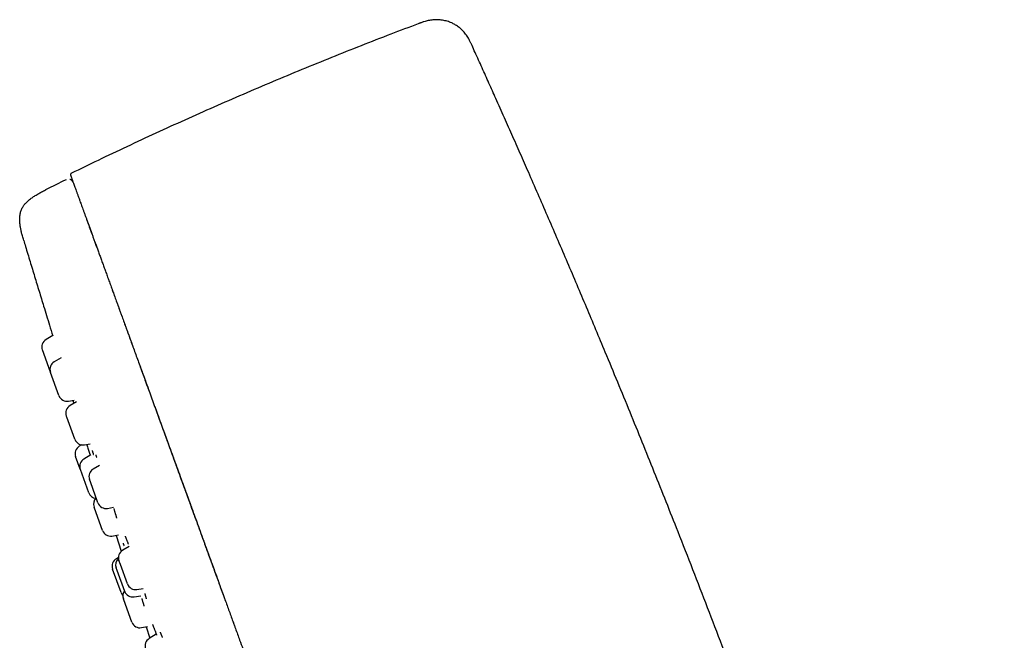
# Model space of a CAD drawing. Header units: millimetres. Extents: x 8 to 571, y 12 to 813.
# Tile 316 of 369: x 72 to 129, y 776 to 813. Entities that reach past the tile are written whole.
import ezdxf

# ---------------------------------------------------------------- set-up
doc = ezdxf.new("R2010")
doc.units = ezdxf.units.MM

msp = doc.modelspace()

# ---------------------------------------------------------------- linework, layer by layer
at = {"color": 7, "linetype": 'Continuous', "lineweight": 30}
for p, q in [((98.234, 811.264), (98.233, 811.268)), ((74.887, 803.255), (74.875, 803.28)), ((73.27, 802.819), (73.262, 802.815)), ((75.962, 800.328), (75.953, 800.325)), ((71.988, 799.865), (71.996, 799.846)), ((73.702, 794.297), (73.298, 794.064)), ((73.079, 793.457), (73.078, 793.46)), ((73.552, 792.158), (73.079, 793.457)), ((74.172, 792.993), (73.771, 792.762)), ((73.562, 792.13), (73.552, 792.158)), ((74.051, 790.785), (73.562, 792.13)), ((74.608, 790.464), (74.95, 790.524)), ((75.088, 790.429), (74.702, 790.206)), ((74.865, 790.509), (74.921, 790.332)), ((74.51, 789.525), (74.482, 789.602)), ((74.982, 788.229), (74.51, 789.525)), ((75.538, 787.908), (75.881, 787.968)), ((75.376, 787.906), (75.241, 787.825)), ((75.3, 786.476), (75.028, 787.225)), ((75.923, 787.32), (75.514, 787.076)), ((75.307, 786.458), (75.3, 786.476)), ((75.8, 785.103), (75.307, 786.458)), ((76.431, 786.704), (76.055, 786.487)), ((75.889, 785.736), (75.835, 785.883)), ((76.335, 784.51), (75.889, 785.736)), ((76.13, 784.198), (76.105, 784.266)), ((76.605, 782.893), (76.13, 784.198)), ((76.892, 784.189), (77.24, 784.25)), ((77.154, 782.57), (77.539, 782.632)), ((77.392, 782.609), (77.697, 781.676)), ((78.159, 781.958), (77.783, 781.741)), ((77.533, 781.306), (77.418, 781.241)), ((77.649, 780.9), (77.563, 781.137)), ((77.195, 780.628), (77.193, 780.634)), ((77.692, 779.261), (77.195, 780.628)), ((77.455, 780.556), (77.401, 780.706)), ((77.9, 779.333), (77.455, 780.556)), ((78.063, 779.764), (77.649, 780.9)), ((78.619, 779.443), (78.985, 779.507)), ((77.844, 778.844), (77.823, 778.901)), ((78.323, 777.528), (77.844, 778.844)), ((78.45, 779.01), (78.85, 779.075)), ((78.886, 777.208), (79.243, 777.276)), ((79.155, 777.259), (79.376, 776.598)), ((79.751, 776.822), (79.336, 776.574))]:
    msp.add_line(p, q, dxfattribs=at)
for centre, radius, start, end in [((176.592, 595.436), 231.703, 116.15064, 116.48322), ((73.548, 793.631), 0.5, 120, 200), ((74.021, 792.329), 0.5, 120, 200), ((74.521, 790.956), 0.5, 200, 280), ((74.952, 789.773), 0.5, 120, 200), ((75.451, 788.4), 0.5, 200, 280), ((75.498, 787.396), 0.5, 120.84432, 200), ((75.77, 786.647), 0.5, 120.84432, 200), ((76.305, 786.054), 0.5, 120, 200), ((76.27, 785.274), 0.5, 200, 262.99883), ((76.575, 784.437), 0.5, 133.57818, 200), ((76.805, 784.681), 0.5, 200, 280), ((77.074, 783.064), 0.5, 200, 279.15568), ((78.033, 781.308), 0.5, 120, 200), ((77.662, 780.805), 0.5, 119.27461, 200), ((77.87, 780.877), 0.5, 131.94524, 200), ((78.293, 779.072), 0.5, 144.0558, 200), ((78.37, 779.504), 0.5, 200, 279.15568), ((78.532, 779.935), 0.5, 200, 280), ((78.162, 779.432), 0.5, 200, 222.53906), ((78.793, 777.699), 0.5, 200, 280.72539), ((79.593, 776.145), 0.5, 120.84432, 200)]:
    msp.add_arc(centre, radius, start, end, dxfattribs=at)
for points, knots in [([(98.233, 811.268), (98.21, 811.318), (98.165, 811.417), (98.095, 811.561), (98.022, 811.696), (97.945, 811.822), (97.863, 811.938), (97.779, 812.044), (97.692, 812.139), (97.604, 812.225), (97.516, 812.301), (97.424, 812.373), (97.327, 812.439), (97.229, 812.499), (97.135, 812.55), (97.032, 812.599), (96.915, 812.647), (96.783, 812.692), (96.646, 812.728), (96.505, 812.756), (96.361, 812.775), (96.217, 812.784), (96.075, 812.783), (95.938, 812.773), (95.805, 812.756), (95.674, 812.731), (95.546, 812.699), (95.435, 812.667), (95.34, 812.636), (95.279, 812.615), (95.237, 812.6), (95.211, 812.59), (95.179, 812.578), (95.137, 812.563), (95.106, 812.551), (95.088, 812.545)], [0, 0, 0, 0, 0.043542, 0.085354, 0.12551, 0.16405, 0.200987, 0.236314, 0.270003, 0.302011, 0.332283, 0.360761, 0.393747, 0.423738, 0.450737, 0.47706, 0.512756, 0.549072, 0.585922, 0.623222, 0.660886, 0.698838, 0.73603, 0.771453, 0.805147, 0.840897, 0.874802, 0.90846, 0.930755, 0.952399, 0.958921, 0.96542, 0.974022, 0.98555, 1, 1, 1, 1]), ([(95.089, 812.544), (94.551, 812.341), (93.432, 811.919), (91.737, 811.259), (90.003, 810.57), (88.275, 809.866), (86.552, 809.148), (84.836, 808.417), (83.125, 807.672), (81.42, 806.913), (79.721, 806.14), (78.029, 805.354), (76.383, 804.574), (75.304, 804.049), (74.785, 803.796)], [0, 0, 0, 0, 0.0779572, 0.1623056, 0.2466661, 0.3310359, 0.4154122, 0.4997924, 0.5841737, 0.6685533, 0.7529286, 0.8372967, 0.9216549, 1, 1, 1, 1]), ([(129.394, 726.535), (129.334, 726.745), (129.153, 727.379), (128.848, 728.435), (128.48, 729.703), (128.11, 730.967), (127.737, 732.233), (127.336, 733.579), (126.907, 735.007), (126.449, 736.519), (125.984, 738.037), (125.484, 739.657), (124.948, 741.374), (124.377, 743.187), (123.8, 744.994), (123.221, 746.795), (122.637, 748.587), (121.983, 750.574), (121.256, 752.758), (120.452, 755.139), (119.637, 757.518), (118.812, 759.898), (117.977, 762.277), (117.13, 764.655), (116.274, 767.031), (115.421, 769.365), (114.574, 771.654), (113.733, 773.9), (112.885, 776.14), (112.029, 778.374), (111.165, 780.601), (110.356, 782.665), (109.602, 784.569), (108.904, 786.315), (108.199, 788.063), (107.486, 789.815), (106.765, 791.57), (106.099, 793.179), (105.488, 794.642), (104.937, 795.955), (104.384, 797.263), (103.83, 798.565), (103.275, 799.859), (102.721, 801.144), (102.167, 802.421), (101.634, 803.642), (101.12, 804.81), (100.626, 805.928), (100.128, 807.05), (99.661, 808.097), (99.225, 809.069), (98.821, 809.968), (98.49, 810.701), (98.293, 811.136), (98.233, 811.268)], [0, 0, 0, 0, 0.007256, 0.021905, 0.036495, 0.051065, 0.065654, 0.0803, 0.097676, 0.115168, 0.132749, 0.150392, 0.171437, 0.192486, 0.213492, 0.234418, 0.255272, 0.276072, 0.303879, 0.331673, 0.359499, 0.387373, 0.415286, 0.443226, 0.47118, 0.499137, 0.525696, 0.552237, 0.578748, 0.60522, 0.631648, 0.658059, 0.678826, 0.699627, 0.720481, 0.741408, 0.762415, 0.783464, 0.799251, 0.815016, 0.830741, 0.846406, 0.861991, 0.877477, 0.892871, 0.908213, 0.921707, 0.935225, 0.9488, 0.96246, 0.973274, 0.984173, 0.995175, 1, 1, 1, 1]), ([(74.785, 803.797), (74.779, 803.794), (74.768, 803.789), (74.753, 803.777), (74.74, 803.762), (74.731, 803.744), (74.726, 803.724), (74.726, 803.704), (74.73, 803.686), (74.734, 803.674), (74.736, 803.669)], [0, 0, 0, 0, 0.118439, 0.241072, 0.369511, 0.501889, 0.63366, 0.760703, 0.882048, 1, 1, 1, 1]), ([(74.735, 803.671), (74.735, 803.671), (74.735, 803.673), (74.737, 803.666), (74.743, 803.65), (74.753, 803.621), (74.768, 803.581), (74.787, 803.529), (74.81, 803.466), (74.837, 803.393), (74.868, 803.307), (74.903, 803.21), (74.943, 803.1), (74.988, 802.978), (75.037, 802.843), (75.09, 802.695), (75.149, 802.536), (75.211, 802.363), (75.271, 802.2), (75.326, 802.049), (75.374, 801.915), (75.427, 801.772), (75.483, 801.618), (75.543, 801.453), (75.606, 801.279), (75.672, 801.098), (75.74, 800.91), (75.813, 800.71), (75.89, 800.498), (75.967, 800.286), (76.044, 800.076), (76.119, 799.869), (76.197, 799.654), (76.28, 799.428), (76.365, 799.193), (76.453, 798.952), (76.542, 798.706), (76.634, 798.455), (76.728, 798.196), (76.826, 797.927), (76.926, 797.652), (77.028, 797.373), (77.131, 797.088), (77.238, 796.795), (77.348, 796.493), (77.461, 796.183), (77.574, 795.87), (77.689, 795.556), (77.804, 795.241), (77.921, 794.918), (78.041, 794.588), (78.164, 794.251), (78.289, 793.906), (78.417, 793.555), (78.548, 793.196), (78.681, 792.831), (78.815, 792.462), (78.951, 792.089), (79.088, 791.713), (79.227, 791.33), (79.374, 790.925), (79.531, 790.496), (79.696, 790.043), (79.863, 789.583), (80.032, 789.117), (80.204, 788.646), (80.378, 788.169), (80.553, 787.687), (80.733, 787.192), (80.918, 786.685), (81.107, 786.164), (81.298, 785.64), (81.491, 785.111), (81.684, 784.578), (81.886, 784.026), (82.094, 783.453), (82.31, 782.861), (82.527, 782.265), (82.745, 781.665), (82.964, 781.064), (83.184, 780.459), (83.412, 779.832), (83.648, 779.183), (83.893, 778.511), (84.138, 777.837), (84.384, 777.161), (84.671, 776.374), (84.998, 775.475), (85.365, 774.465), (85.734, 773.453), (86.103, 772.439), (86.472, 771.423), (86.853, 770.377), (87.246, 769.299), (87.649, 768.19), (88.053, 767.08), (88.458, 765.969), (88.86, 764.864), (89.26, 763.764), (89.658, 762.671), (90.056, 761.577), (90.457, 760.475), (90.861, 759.366), (91.267, 758.249), (91.674, 757.133), (92.08, 756.016), (92.487, 754.9), (92.893, 753.784), (93.299, 752.668), (93.704, 751.554), (94.11, 750.44), (94.515, 749.327), (94.92, 748.215), (95.324, 747.104), (95.728, 745.994), (96.089, 745.001), (96.408, 744.125), (96.685, 743.365), (96.961, 742.606), (97.237, 741.848), (97.513, 741.091), (97.788, 740.335), (98.063, 739.579), (98.33, 738.845), (98.59, 738.131), (98.842, 737.437), (99.094, 736.747), (99.344, 736.059), (99.593, 735.374), (99.841, 734.693), (100.07, 734.065), (100.28, 733.488), (100.471, 732.962), (100.661, 732.44), (100.85, 731.921), (101.038, 731.405), (101.224, 730.893), (101.409, 730.385), (101.592, 729.882), (101.773, 729.384), (101.953, 728.891), (102.13, 728.404), (102.305, 727.922), (102.479, 727.447), (102.645, 726.99), (102.804, 726.552), (102.957, 726.133), (103.107, 725.72), (103.256, 725.312), (103.402, 724.911), (103.549, 724.505), (103.699, 724.094), (103.849, 723.681), (103.997, 723.276), (104.141, 722.88), (104.28, 722.496), (104.416, 722.124), (104.548, 721.762), (104.676, 721.41), (104.801, 721.065), (104.925, 720.727), (105.045, 720.396), (105.162, 720.075), (105.275, 719.763), (105.385, 719.462), (105.491, 719.17), (105.594, 718.888), (105.693, 718.616), (105.788, 718.354), (105.88, 718.101), (105.968, 717.859), (106.053, 717.627), (106.134, 717.404), (106.214, 717.183), (106.294, 716.965), (106.372, 716.75), (106.446, 716.547), (106.517, 716.353), (106.561, 716.231), (106.583, 716.171)], [0, 0, 0, 0, 0.000001, 0.008782, 0.017563, 0.026344, 0.035124, 0.043904, 0.052527, 0.06115, 0.069774, 0.078397, 0.087199, 0.096001, 0.104803, 0.113602, 0.122401, 0.1312, 0.139999, 0.145748, 0.151497, 0.157247, 0.162997, 0.168746, 0.174495, 0.179915, 0.185335, 0.190756, 0.196177, 0.201598, 0.206115, 0.210633, 0.21515, 0.219668, 0.224187, 0.228705, 0.232964, 0.237223, 0.241481, 0.245739, 0.249997, 0.254094, 0.258192, 0.26229, 0.266388, 0.270486, 0.274584, 0.278449, 0.282313, 0.286177, 0.290041, 0.293905, 0.29777, 0.301635, 0.305498, 0.309361, 0.313223, 0.317016, 0.320809, 0.324602, 0.328396, 0.332708, 0.33702, 0.341332, 0.345645, 0.349959, 0.354272, 0.358586, 0.3629, 0.367418, 0.371935, 0.376451, 0.380967, 0.385483, 0.389999, 0.394926, 0.399854, 0.404783, 0.409711, 0.414639, 0.419567, 0.424494, 0.429915, 0.435336, 0.440757, 0.446178, 0.451599, 0.459666, 0.467731, 0.475797, 0.483864, 0.491931, 0.499998, 0.508779, 0.51756, 0.52634, 0.535121, 0.543901, 0.552525, 0.56115, 0.569774, 0.578398, 0.587198, 0.595998, 0.604798, 0.613598, 0.622399, 0.631199, 0.639999, 0.648799, 0.657598, 0.666397, 0.675197, 0.683999, 0.692801, 0.701601, 0.70765, 0.713699, 0.719749, 0.725799, 0.731849, 0.737897, 0.743944, 0.749992, 0.755593, 0.761195, 0.766798, 0.7724, 0.778001, 0.783601, 0.7892, 0.793598, 0.797997, 0.802395, 0.806794, 0.811194, 0.815596, 0.82, 0.824402, 0.828802, 0.833202, 0.837601, 0.841999, 0.846398, 0.850797, 0.854831, 0.858865, 0.862898, 0.866932, 0.870965, 0.874998, 0.879388, 0.883779, 0.88817, 0.892562, 0.896953, 0.901265, 0.905576, 0.909887, 0.914197, 0.918596, 0.922996, 0.927396, 0.931796, 0.936197, 0.940598, 0.945, 0.949401, 0.953802, 0.958202, 0.962601, 0.966999, 0.971398, 0.975797, 0.980638, 0.985479, 0.99032, 0.995161, 1, 1, 1, 1]), ([(74.876, 803.281), (74.875, 803.283), (74.873, 803.288), (74.869, 803.295), (74.865, 803.302), (74.86, 803.31), (74.855, 803.317), (74.85, 803.325), (74.844, 803.333), (74.837, 803.341), (74.83, 803.349), (74.824, 803.356), (74.818, 803.363), (74.813, 803.367), (74.807, 803.373), (74.798, 803.381), (74.784, 803.392), (74.764, 803.406), (74.736, 803.421), (74.713, 803.432), (74.699, 803.435), (74.698, 803.436)], [0, 0, 0, 0, 0.136425, 0.260329, 0.371734, 0.470672, 0.557184, 0.631334, 0.693224, 0.743029, 0.781093, 0.808212, 0.818325, 0.826855, 0.835442, 0.850452, 0.873381, 0.904381, 0.944766, 0.996621, 1, 1, 1, 1]), ([(71.988, 799.865), (71.975, 799.911), (71.949, 799.998), (71.914, 800.125), (71.883, 800.243), (71.856, 800.354), (71.833, 800.458), (71.813, 800.556), (71.796, 800.649), (71.78, 800.752), (71.766, 800.863), (71.756, 800.983), (71.753, 801.094), (71.755, 801.204), (71.764, 801.314), (71.781, 801.424), (71.806, 801.527), (71.839, 801.626), (71.879, 801.72), (71.926, 801.807), (71.977, 801.888), (72.033, 801.963), (72.096, 802.038), (72.167, 802.112), (72.246, 802.187), (72.336, 802.263), (72.428, 802.333), (72.522, 802.4), (72.616, 802.462), (72.719, 802.527), (72.824, 802.589), (72.929, 802.648), (73.033, 802.705), (73.147, 802.765), (73.226, 802.804), (73.267, 802.825)], [0, 0, 0, 0, 0.038295, 0.073771, 0.10674, 0.137473, 0.166206, 0.193147, 0.21848, 0.242366, 0.277326, 0.309571, 0.339533, 0.367595, 0.398999, 0.428727, 0.457278, 0.485122, 0.51272, 0.540528, 0.564882, 0.590022, 0.616258, 0.643911, 0.673331, 0.704898, 0.739041, 0.767392, 0.797816, 0.830604, 0.866091, 0.896121, 0.928276, 0.962807, 1, 1, 1, 1]), ([(75.655, 801.145), (75.674, 801.09), (75.714, 800.982), (75.779, 800.804), (75.847, 800.615), (75.91, 800.443), (75.951, 800.331), (75.966, 800.29)], [0, 0, 0, 0, 0.218788, 0.437467, 0.656095, 0.874742, 1, 1, 1, 1]), ([(71.989, 799.865), (72.024, 799.748), (72.148, 799.336), (72.361, 798.633), (72.626, 797.758), (72.89, 796.891), (73.18, 795.942), (73.446, 795.075), (73.625, 794.495), (73.688, 794.289)], [0, 0, 0, 0, 0.063232, 0.2213528, 0.3780461, 0.5335126, 0.687953, 0.8889797, 1, 1, 1, 1]), ([(76.119, 799.869), (76.141, 799.81), (76.186, 799.685), (76.24, 799.536), (76.273, 799.446), (76.28, 799.427)], [0, 0, 0, 0, 0.420231, 0.883609, 1, 1, 1, 1]), ([(77.158, 797.015), (77.182, 796.95), (77.243, 796.78), (77.347, 796.494), (77.469, 796.16), (77.591, 795.825), (77.713, 795.489), (77.835, 795.154), (77.96, 794.81), (78.089, 794.457), (78.221, 794.093), (78.315, 793.836), (78.365, 793.698), (78.369, 793.687)], [0, 0, 0, 0, 0.068565, 0.176994, 0.285314, 0.393603, 0.492888, 0.592238, 0.691703, 0.79133, 0.891172, 0.99128, 1, 1, 1, 1]), ([(78.775, 792.573), (78.776, 792.57), (78.825, 792.435), (78.924, 792.163), (79.072, 791.756), (79.202, 791.398), (79.284, 791.173), (79.315, 791.088)], [0, 0, 0, 0, 0.006371, 0.28283, 0.559055, 0.834978, 1, 1, 1, 1]), ([(79.631, 790.219), (79.661, 790.138), (79.748, 789.898), (79.896, 789.493), (80.074, 789.003), (80.255, 788.506), (80.438, 788.003), (80.624, 787.492), (80.812, 786.975), (81.003, 786.451), (81.195, 785.924), (81.387, 785.396), (81.579, 784.868), (81.772, 784.338), (81.967, 783.801), (82.164, 783.259), (82.364, 782.712), (82.564, 782.161), (82.765, 781.609), (82.966, 781.057), (83.166, 780.507), (83.366, 779.958), (83.56, 779.424), (83.688, 779.073), (83.749, 778.905)], [0, 0, 0, 0, 0.024096, 0.07095, 0.117821, 0.164729, 0.211697, 0.258745, 0.305895, 0.353165, 0.400571, 0.447085, 0.493474, 0.539757, 0.585953, 0.632914, 0.679817, 0.726676, 0.773504, 0.820314, 0.86628, 0.912247, 0.958224, 1, 1, 1, 1]), ([(75.681, 787.933), (75.684, 787.921), (75.7, 787.873), (75.729, 787.781), (75.768, 787.659), (75.808, 787.535), (75.846, 787.415), (75.872, 787.335), (75.884, 787.297)], [0, 0, 0, 0, 0.059529, 0.258147, 0.457411, 0.645702, 0.833928, 1, 1, 1, 1]), ([(76, 787.57), (76.003, 787.558), (76.011, 787.533), (76.021, 787.498), (76.03, 787.465), (76.038, 787.436), (76.045, 787.411), (76.05, 787.391), (76.054, 787.375), (76.057, 787.363), (76.06, 787.353), (76.062, 787.345), (76.063, 787.338), (76.065, 787.333), (76.065, 787.333), (76.065, 787.333)], [0, 0, 0, 0, 0.092047, 0.194914, 0.289753, 0.392985, 0.484683, 0.564875, 0.633581, 0.690854, 0.742162, 0.807489, 0.886771, 0.954183, 1, 1, 1, 1]), ([(76.205, 787.314), (76.205, 787.314), (76.205, 787.314), (76.207, 787.31), (76.21, 787.302), (76.214, 787.294), (76.22, 787.279), (76.231, 787.254), (76.246, 787.214), (76.259, 787.181), (76.265, 787.166)], [0, 0, 0, 0, 0.071177, 0.153761, 0.228919, 0.305995, 0.385217, 0.592596, 0.813323, 1, 1, 1, 1]), ([(77.26, 784.184), (77.262, 784.176), (77.273, 784.142), (77.29, 784.085), (77.311, 784.012), (77.332, 783.941), (77.351, 783.878), (77.366, 783.824), (77.379, 783.78), (77.389, 783.743), (77.397, 783.712), (77.402, 783.692), (77.406, 783.678), (77.408, 783.67), (77.41, 783.662), (77.411, 783.656), (77.413, 783.649), (77.414, 783.642), (77.416, 783.636), (77.417, 783.629), (77.418, 783.625), (77.419, 783.623), (77.419, 783.624), (77.419, 783.624)], [0, 0, 0, 0, 0.025535, 0.106002, 0.191084, 0.280754, 0.374975, 0.451795, 0.523689, 0.59018, 0.651271, 0.706972, 0.728594, 0.749283, 0.76904, 0.787867, 0.805764, 0.827472, 0.859737, 0.902556, 0.955817, 0.986321, 1, 1, 1, 1]), ([(77.926, 782.554), (77.926, 782.554), (77.925, 782.555), (77.927, 782.552), (77.93, 782.546), (77.936, 782.533), (77.944, 782.515), (77.954, 782.493), (77.966, 782.464), (77.982, 782.425), (78.001, 782.377), (78.023, 782.321), (78.045, 782.265), (78.065, 782.21), (78.084, 782.159), (78.099, 782.12), (78.108, 782.096), (78.111, 782.089)], [0, 0, 0, 0, 0.007184, 0.06128, 0.112573, 0.171774, 0.235936, 0.30624, 0.382696, 0.465308, 0.571555, 0.670173, 0.760809, 0.843454, 0.910704, 0.971514, 1, 1, 1, 1]), ([(77.807, 782.144), (77.807, 782.144), (77.807, 782.144), (77.809, 782.139), (77.812, 782.132), (77.816, 782.123), (77.822, 782.108), (77.833, 782.081), (77.849, 782.041), (77.862, 782.007), (77.868, 781.992)], [0, 0, 0, 0, 0.0735544, 0.1572129, 0.2340675, 0.3124442, 0.3925589, 0.6003817, 0.8189911, 1, 1, 1, 1]), ([(78.899, 778.916), (78.906, 778.893), (78.921, 778.844), (78.941, 778.774), (78.96, 778.712), (78.975, 778.658), (78.987, 778.615), (78.997, 778.579), (79.006, 778.549), (79.011, 778.529), (79.014, 778.515), (79.016, 778.507), (79.018, 778.5), (79.02, 778.494), (79.021, 778.487), (79.023, 778.48), (79.024, 778.474), (79.026, 778.468), (79.027, 778.465), (79.027, 778.464), (79.027, 778.464), (79.027, 778.464)], [0, 0, 0, 0, 0.092699, 0.194062, 0.30057, 0.387374, 0.468595, 0.543709, 0.61272, 0.675639, 0.700061, 0.723429, 0.745745, 0.767008, 0.78722, 0.81185, 0.848303, 0.896563, 0.956498, 0.990797, 1, 1, 1, 1]), ([(79.074, 779.206), (79.078, 779.194), (79.087, 779.162), (79.099, 779.118), (79.112, 779.074), (79.122, 779.037), (79.13, 779.006), (79.137, 778.98), (79.142, 778.959), (79.146, 778.942), (79.149, 778.928), (79.152, 778.916), (79.154, 778.904), (79.156, 778.896), (79.157, 778.891), (79.157, 778.891), (79.157, 778.89)], [0, 0, 0, 0, 0.074549, 0.182426, 0.282204, 0.373836, 0.457284, 0.532521, 0.599533, 0.658312, 0.709669, 0.766231, 0.832287, 0.907737, 0.956314, 1, 1, 1, 1]), ([(84.237, 777.566), (84.241, 777.555), (84.272, 777.469), (84.303, 777.384), (84.33, 777.309)], [0, 0, 0, 0, 0.13177, 1, 1, 1, 1]), ([(79.525, 777.398), (79.525, 777.398), (79.525, 777.398), (79.526, 777.397), (79.527, 777.393), (79.531, 777.385), (79.538, 777.369), (79.55, 777.341), (79.565, 777.306), (79.583, 777.261), (79.605, 777.207), (79.631, 777.14), (79.657, 777.073), (79.682, 777.007), (79.706, 776.944), (79.73, 776.878), (79.751, 776.821), (79.764, 776.785), (79.769, 776.773)], [0, 0, 0, 0, 0.003882, 0.0345115, 0.0706444, 0.111714, 0.1931157, 0.2707079, 0.3450335, 0.4181143, 0.5138675, 0.6073405, 0.6958028, 0.7671893, 0.834473, 0.8985625, 0.9664993, 1, 1, 1, 1]), ([(79.972, 776.94), (79.972, 776.94), (79.972, 776.94), (79.973, 776.938), (79.977, 776.931), (79.981, 776.922), (79.987, 776.911), (79.993, 776.898), (79.999, 776.883), (80.007, 776.867), (80.018, 776.841), (80.034, 776.805), (80.055, 776.754), (80.078, 776.699), (80.093, 776.661), (80.101, 776.64), (80.102, 776.64)], [0, 0, 0, 0, 0.016373, 0.089686, 0.152584, 0.212151, 0.271694, 0.331211, 0.390698, 0.450416, 0.510819, 0.633657, 0.758342, 0.880064, 0.99813, 1, 1, 1, 1])]:
    msp.add_open_spline(points, degree=3, knots=knots, dxfattribs=at)

doc.saveas('drawing.dxf')
